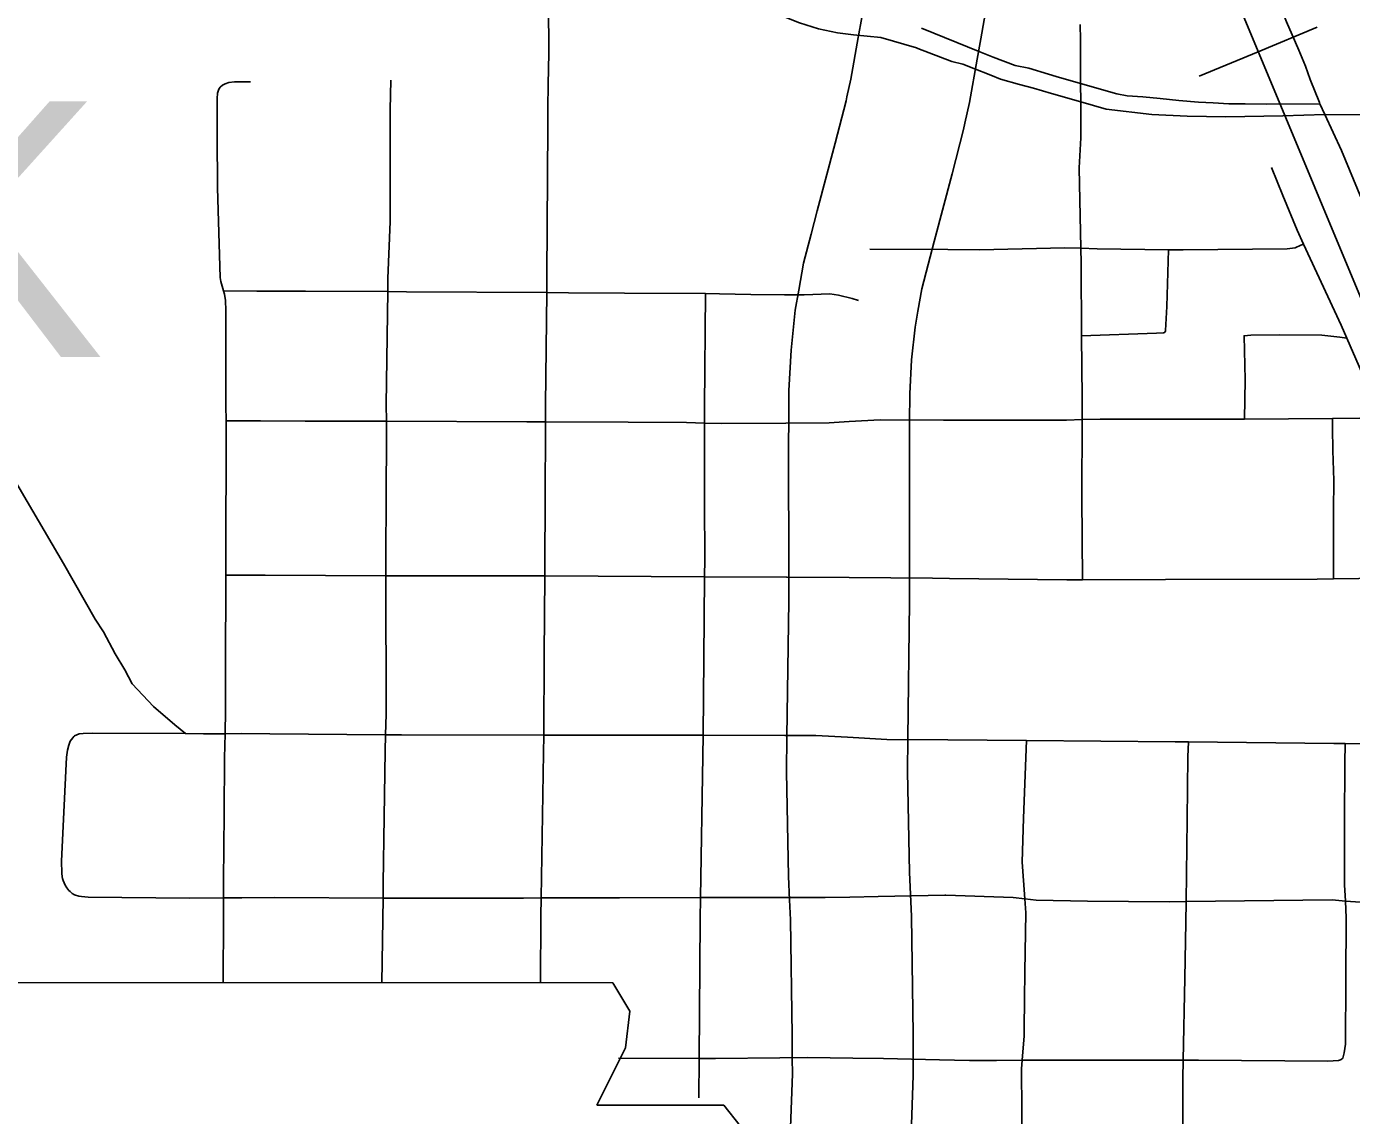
# Model space of a CAD drawing. Extents: x -19 to 366, y -4 to 359.
# Drawn here: x 154.466 to 154.984, y 193.246 to 193.673 of the extents above; entities that cross this region are included whole.
import ezdxf

# ---------------------------------------------------------------- set-up
doc = ezdxf.new("R2010")
doc.units = 0
for name, color, linetype in [('Level 10', 7, 'Continuous'), ('Level 21', 7, 'Continuous'), ('Level 33', 7, 'Continuous'), ('Level 40', 7, 'Continuous'), ('Level 6', 7, 'Continuous'), ('Level 60', 7, 'Continuous')]:
    doc.layers.add(name, color=color, linetype=linetype)

msp = doc.modelspace()

# ---------------------------------------------------------------- linework, layer by layer
at = {"layer": 'Level 10'}
for p, q in [((154.79266, 193.67628), (154.79123, 193.66839)), ((154.83782, 193.65994), (154.83927, 193.66795))]:
    msp.add_line(p, q, dxfattribs=at)
for points in [[(154.83927, 193.66795), (154.84058, 193.67527), (154.84177, 193.68054), (154.84306, 193.68841)], [(154.79123, 193.66839), (154.78831, 193.65215), (154.78682, 193.64523), (154.78646, 193.64367), (154.78224, 193.62699), (154.77519, 193.6006), (154.77282, 193.59145)], [(154.81864, 193.57954), (154.82098, 193.58854), (154.82807, 193.61509), (154.83246, 193.63245), (154.83302, 193.63483), (154.83477, 193.64298), (154.83782, 193.65994)], [(154.77282, 193.59145), (154.76986, 193.58012), (154.768, 193.56954)], [(154.81462, 193.56131), (154.81616, 193.57001), (154.81864, 193.57954)], [(154.768, 193.56954), (154.7666, 193.56171), (154.76496, 193.54601), (154.76407, 193.53028), (154.76403, 193.51815)], [(154.81138, 193.51801), (154.81141, 193.52887), (154.81217, 193.54222), (154.81351, 193.55508), (154.81462, 193.56131)], [(154.76403, 193.51815), (154.76399, 193.50931), (154.76403, 193.45698)], [(154.81138, 193.45703), (154.81134, 193.50921), (154.81138, 193.51801)], [(154.76403, 193.45698), (154.76403, 193.4477), (154.76333, 193.39481)], [(154.81067, 193.39418), (154.81138, 193.44738), (154.81138, 193.45703)], [(154.76333, 193.39481), (154.76313, 193.38097), (154.76395, 193.34001), (154.76437, 193.33085)], [(154.81167, 193.33303), (154.81127, 193.34157), (154.81049, 193.38111), (154.81067, 193.39418)], [(154.81277, 193.26897), (154.81273, 193.27827), (154.81205, 193.32438), (154.81167, 193.33303)], [(154.76437, 193.33085), (154.76472, 193.32298), (154.76539, 193.27782), (154.76542, 193.26878)], [(154.76542, 193.26878), (154.76545, 193.26272), (154.76474, 193.24173), (154.76302, 193.22046), (154.76162, 193.20995)], [(154.80855, 193.20366), (154.81012, 193.21541), (154.81203, 193.23902), (154.8128, 193.26203), (154.81277, 193.26897)]]:
    msp.add_lwpolyline(points, dxfattribs=at)
at = {"layer": 'Level 21'}
for p, q in [((154.70175, 193.28728), (154.69511, 193.29835)), ((154.70015, 193.27286), (154.70175, 193.28728)), ((154.68894, 193.25043), (154.70015, 193.27286)), ((154.7386, 193.25043), (154.68894, 193.25043)), ((154.74501, 193.24242), (154.7386, 193.25043))]:
    msp.add_line(p, q, dxfattribs=at)
msp.add_lwpolyline([(154.40697, 193.29849), (154.69511, 193.29835)], dxfattribs=at)
at = {"layer": 'Level 33'}
for points in [[(154.97206, 193.64245), (154.97183, 193.64292), (154.96822, 193.65202), (154.96638, 193.65721), (154.96383, 193.66341), (154.96116, 193.66941), (154.95902, 193.67456), (154.95667, 193.68031), (154.94895, 193.69824), (154.94484, 193.70816), (154.94168, 193.71575), (154.93865, 193.72284), (154.9316, 193.73929)], [(154.66984, 193.64998), (154.67002, 193.66224), (154.67002, 193.66941), (154.66985, 193.67959), (154.66965, 193.691), (154.66969, 193.69613), (154.66995, 193.70242), (154.67119, 193.70928), (154.67146, 193.71141), (154.67212, 193.71467), (154.67266, 193.71653), (154.67445, 193.72148)], [(154.81453, 193.66416), (154.81412, 193.66432), (154.80016, 193.66843), (154.78945, 193.66945), (154.78308, 193.67028), (154.77572, 193.67184), (154.7683, 193.67414), (154.76325, 193.67616), (154.75378, 193.68054), (154.75213, 193.68137), (154.74885, 193.68325)], [(154.87834, 193.65044), (154.86876, 193.65318), (154.86582, 193.65408), (154.85803, 193.65639), (154.85274, 193.65752), (154.84412, 193.66068), (154.83889, 193.66278), (154.81597, 193.67212)], [(154.87817, 193.67353), (154.87825, 193.66751), (154.87828, 193.66336), (154.87827, 193.6597), (154.87829, 193.65768), (154.87834, 193.65044)], [(154.87839, 193.64323), (154.8669, 193.64648), (154.85992, 193.64863), (154.85436, 193.64998), (154.84702, 193.65216), (154.84314, 193.65366), (154.83655, 193.65623), (154.83226, 193.65796), (154.82794, 193.65905), (154.81453, 193.66416)], [(154.54271, 193.56923), (154.54244, 193.57014), (154.54158, 193.57294), (154.54139, 193.57451), (154.54027, 193.60958), (154.54022, 193.63), (154.54015, 193.63712), (154.5402, 193.64102), (154.54019, 193.64458), (154.54039, 193.64666), (154.54079, 193.64818), (154.54132, 193.64896), (154.54226, 193.64982), (154.54334, 193.65026), (154.54481, 193.65076), (154.54694, 193.65107), (154.55324, 193.6511)], [(154.60816, 193.65172), (154.60799, 193.64008), (154.60797, 193.63203), (154.6079, 193.59633), (154.60705, 193.57414), (154.60699, 193.56893)], [(154.66929, 193.56854), (154.66936, 193.57495), (154.66971, 193.63388), (154.66973, 193.64083), (154.66984, 193.64998)], [(154.87839, 193.64323), (154.87834, 193.65044)], [(154.97206, 193.64245), (154.95098, 193.64231), (154.94281, 193.6424), (154.93632, 193.6425), (154.9302, 193.64278), (154.92453, 193.64311), (154.91676, 193.64376), (154.90954, 193.6446), (154.90265, 193.64521), (154.89653, 193.64564), (154.89246, 193.64641), (154.87834, 193.65044)], [(154.8784, 193.58589), (154.87774, 193.61739), (154.87839, 193.62909), (154.87841, 193.64012), (154.87839, 193.64323)], [(154.97398, 193.63829), (154.95756, 193.63769), (154.93522, 193.63737), (154.92005, 193.6376), (154.90627, 193.63822), (154.88835, 193.64042), (154.87839, 193.64323)], [(154.97398, 193.63829), (154.97206, 193.64245)], [(154.99454, 193.59007), (154.98049, 193.62421), (154.97398, 193.63829)], [(154.97398, 193.63829), (155.0364, 193.63781), (155.11739, 193.63736), (155.15689, 193.63738), (155.16559, 193.63714)], [(154.9656, 193.58754), (154.96309, 193.59296), (154.95757, 193.60661), (154.95303, 193.61752)], [(154.9656, 193.58754), (154.96452, 193.58707), (154.9624, 193.58612), (154.95929, 193.58566), (154.91849, 193.58527), (154.9128, 193.58535)], [(154.98262, 193.55074), (154.9804, 193.55587), (154.9656, 193.58754)], [(154.82631, 193.58538), (154.79573, 193.5855)], [(154.8784, 193.58589), (154.87214, 193.58606), (154.83877, 193.58534), (154.82631, 193.58538)], [(154.8784, 193.58589), (154.87853, 193.58005), (154.87867, 193.55159)], [(154.9128, 193.58535), (154.88487, 193.58572), (154.8784, 193.58589)], [(154.9128, 193.58535), (154.91205, 193.5631), (154.91164, 193.55374), (154.91158, 193.55342), (154.91131, 193.55306), (154.91103, 193.55286), (154.91063, 193.55276), (154.90803, 193.55263), (154.87867, 193.55159)], [(154.54366, 193.51832), (154.54364, 193.52442), (154.54365, 193.56155), (154.54346, 193.5655), (154.54308, 193.56794), (154.54271, 193.56923)], [(154.5748, 193.56917), (154.55569, 193.56916), (154.54271, 193.56923)], [(154.5748, 193.56917), (154.60699, 193.56893)], [(154.60645, 193.51817), (154.60644, 193.52481), (154.60699, 193.56893)], [(154.66929, 193.56854), (154.61438, 193.56888), (154.60699, 193.56893)], [(154.66874, 193.518), (154.66878, 193.52465), (154.66929, 193.56854)], [(154.69978, 193.56835), (154.67784, 193.56849), (154.66929, 193.56854)], [(154.73143, 193.56815), (154.69978, 193.56835)], [(154.73107, 193.5175), (154.73107, 193.52386), (154.73143, 193.56815)], [(154.76232, 193.56774), (154.7492, 193.56775), (154.7369, 193.56812), (154.73143, 193.56815)], [(154.79131, 193.56542), (154.78889, 193.56626), (154.78355, 193.56749), (154.78012, 193.56803), (154.77014, 193.56773), (154.76232, 193.56774)], [(154.87896, 193.51885), (154.87899, 193.52733), (154.87867, 193.55159)], [(154.94254, 193.51906), (154.94275, 193.53437), (154.94235, 193.55166), (154.94504, 193.55186), (154.95624, 193.55208), (154.97285, 193.55187), (154.97636, 193.55151), (154.97988, 193.55113), (154.98262, 193.55074)], [(154.9967, 193.51923), (154.99223, 193.52851), (154.98262, 193.55074)], [(154.91135, 193.51904), (154.88594, 193.51905), (154.87896, 193.51885)], [(154.94254, 193.51906), (154.93715, 193.51902), (154.91135, 193.51904)], [(154.977, 193.51933), (154.94254, 193.51906)], [(154.9967, 193.51923), (154.99525, 193.51945), (154.9877, 193.51942), (154.977, 193.51933)], [(154.97743, 193.45645), (154.97735, 193.46061), (154.97734, 193.48328), (154.97751, 193.495), (154.97716, 193.5068), (154.97701, 193.5156), (154.977, 193.51933)], [(154.54355, 193.45792), (154.54353, 193.46715), (154.54366, 193.51118), (154.54366, 193.51832)], [(154.57471, 193.51825), (154.55721, 193.51834), (154.54366, 193.51832)], [(154.60645, 193.51817), (154.57471, 193.51825)], [(154.60634, 193.48875), (154.60645, 193.51264), (154.60645, 193.51817)], [(154.66874, 193.518), (154.66142, 193.51803), (154.60645, 193.51817)], [(154.66862, 193.48642), (154.66874, 193.518)], [(154.7011, 193.51786), (154.66874, 193.518)], [(154.73107, 193.5175), (154.72403, 193.51776), (154.7011, 193.51786)], [(154.7311, 193.48641), (154.73107, 193.5175)], [(154.76293, 193.51747), (154.73761, 193.51726), (154.73107, 193.5175)], [(154.7877, 193.51808), (154.77986, 193.5176), (154.76293, 193.51747)], [(154.82459, 193.51866), (154.7999, 193.51881), (154.7877, 193.51808)], [(154.87896, 193.51885), (154.87278, 193.51867), (154.83103, 193.51862), (154.82459, 193.51866)], [(154.87906, 193.45616), (154.87882, 193.48862), (154.87896, 193.51885)], [(154.45121, 193.51231), (154.45212, 193.51036), (154.45822, 193.49968), (154.48006, 193.46251), (154.49241, 193.44073), (154.49566, 193.43575), (154.5003, 193.42714), (154.50399, 193.42091), (154.50695, 193.41537), (154.51104, 193.41097), (154.51527, 193.40659), (154.52365, 193.39936), (154.52786, 193.39591)], [(154.60622, 193.45774), (154.60619, 193.46498), (154.60634, 193.48875)], [(154.66849, 193.45765), (154.66851, 193.46329), (154.66862, 193.48642)], [(154.73107, 193.45734), (154.73113, 193.46418), (154.7311, 193.48641)], [(154.54351, 193.42675), (154.54357, 193.45247), (154.54355, 193.45792)], [(154.60622, 193.45774), (154.55901, 193.45792), (154.54355, 193.45792)], [(154.60614, 193.3955), (154.60638, 193.40347), (154.60622, 193.45774)], [(154.66849, 193.45765), (154.66138, 193.45768), (154.60622, 193.45774)], [(154.66849, 193.45765), (154.66828, 193.42669)], [(154.73107, 193.45734), (154.66849, 193.45765)], [(154.73077, 193.42534), (154.73107, 193.45734)], [(154.76319, 193.45718), (154.73107, 193.45734)], [(154.78771, 193.457), (154.76343, 193.45718), (154.76319, 193.45718)], [(154.82696, 193.45669), (154.82033, 193.45676), (154.78771, 193.457)], [(154.87906, 193.45616), (154.87297, 193.45615), (154.82696, 193.45669)], [(155.02394, 193.45823), (155.02158, 193.45786), (155.01903, 193.4577), (154.99715, 193.45682), (154.97743, 193.45645)], [(154.91153, 193.45622), (154.87906, 193.45616)], [(154.97743, 193.45645), (154.97099, 193.45633), (154.91153, 193.45622)], [(154.5433, 193.39589), (154.54345, 193.40504), (154.54351, 193.42675)], [(154.66808, 193.39536), (154.66828, 193.42669)], [(154.73049, 193.39527), (154.73077, 193.42534)], [(154.48018, 193.36511), (154.48124, 193.38667), (154.48161, 193.38938), (154.48207, 193.39137), (154.48261, 193.39294), (154.48362, 193.39426), (154.48407, 193.39482)], [(154.52786, 193.39591), (154.49124, 193.39607), (154.48778, 193.39593), (154.48622, 193.3958), (154.48428, 193.39505), (154.48407, 193.39482)], [(154.5433, 193.39589), (154.53489, 193.39588), (154.52786, 193.39591)], [(154.54293, 193.36453), (154.54313, 193.38638), (154.5433, 193.39589)], [(154.60614, 193.3955), (154.56087, 193.39583), (154.54976, 193.3959), (154.5433, 193.39589)], [(154.60559, 193.36328), (154.60593, 193.38907), (154.60614, 193.3955)], [(154.66808, 193.39536), (154.61235, 193.39544), (154.60614, 193.3955)], [(154.66712, 193.33158), (154.66803, 193.38827), (154.66808, 193.39536)], [(154.69856, 193.39532), (154.67689, 193.39535), (154.66808, 193.39536)], [(154.73049, 193.39527), (154.69856, 193.39532)], [(154.72945, 193.3317), (154.7304, 193.38703), (154.73049, 193.39527)], [(154.76253, 193.39522), (154.73049, 193.39527)], [(154.787, 193.3945), (154.77464, 193.3952), (154.76253, 193.39522)], [(154.8263, 193.39343), (154.80242, 193.39362), (154.787, 193.3945)], [(154.85709, 193.39318), (154.8263, 193.39343)], [(154.85601, 193.36285), (154.85709, 193.39318)], [(154.92053, 193.39266), (154.91535, 193.39271), (154.85709, 193.39318)], [(154.92004, 193.36235), (154.92031, 193.38678), (154.92053, 193.39266)], [(154.98199, 193.39207), (154.97749, 193.39208), (154.92053, 193.39266)], [(154.98172, 193.36137), (154.98175, 193.3843), (154.98199, 193.39207)], [(155.04162, 193.39214), (155.03703, 193.39213), (155.03467, 193.39187), (154.98199, 193.39207)], [(154.48213, 193.33452), (154.48132, 193.33555), (154.4807, 193.33656), (154.48025, 193.33749), (154.47984, 193.33848), (154.4796, 193.3392), (154.47949, 193.33984), (154.47937, 193.34131), (154.47923, 193.34599), (154.48018, 193.36511)], [(154.54271, 193.33161), (154.54272, 193.33839), (154.54293, 193.36453)], [(154.60517, 193.33144), (154.60526, 193.33725), (154.60559, 193.36328)], [(154.85646, 193.33123), (154.85539, 193.34557), (154.85601, 193.36285)], [(154.91968, 193.33014), (154.92004, 193.36235)], [(154.98203, 193.33037), (154.98168, 193.33673), (154.98172, 193.36137)], [(154.54271, 193.33161), (154.5294, 193.33152), (154.48967, 193.33194), (154.48706, 193.33216), (154.48597, 193.33229), (154.48437, 193.33275), (154.48347, 193.33334), (154.48257, 193.33416), (154.48213, 193.33452)], [(154.82553, 193.33268), (154.82518, 193.33269), (154.799, 193.33214), (154.78802, 193.33194)], [(154.85646, 193.33123), (154.85189, 193.33182), (154.82553, 193.33268)], [(154.54255, 193.29843), (154.54269, 193.32429), (154.54271, 193.33161)], [(154.60517, 193.33144), (154.56279, 193.3317), (154.54984, 193.33166), (154.54271, 193.33161)], [(154.60473, 193.2984), (154.60517, 193.33144)], [(154.63536, 193.33151), (154.60517, 193.33144)], [(154.66712, 193.33158), (154.66011, 193.33156), (154.63536, 193.33151)], [(154.66678, 193.29837), (154.667, 193.32441), (154.66712, 193.33158)], [(154.69781, 193.33164), (154.66712, 193.33158)], [(154.72945, 193.3317), (154.69781, 193.33164)], [(154.72892, 193.2688), (154.72931, 193.32316), (154.72945, 193.3317)], [(154.76062, 193.33174), (154.73706, 193.33172), (154.72945, 193.3317)], [(154.78802, 193.33194), (154.77829, 193.33176), (154.76062, 193.33174)], [(154.8565, 193.29995), (154.85653, 193.30261), (154.85689, 193.3257), (154.85646, 193.33123)], [(154.91968, 193.33014), (154.91319, 193.33007), (154.881, 193.3303), (154.86098, 193.33066), (154.85646, 193.33123)], [(154.91916, 193.30017), (154.91959, 193.32203), (154.91968, 193.33014)], [(154.98203, 193.33037), (154.97688, 193.33079), (154.91968, 193.33014)], [(155.04131, 193.3305), (155.03651, 193.33021), (155.03347, 193.32986), (154.98987, 193.32974), (154.98203, 193.33037)], [(154.98224, 193.29962), (154.98239, 193.32386), (154.98203, 193.33037)], [(154.85641, 193.29474), (154.8565, 193.29995)], [(154.91855, 193.26803), (154.91916, 193.30017)], [(154.98073, 193.26862), (154.98103, 193.26886), (154.98161, 193.27093), (154.9821, 193.27429), (154.98224, 193.29962)], [(154.85546, 193.26805), (154.85617, 193.27759), (154.85641, 193.29474)], [(154.72892, 193.2688), (154.69732, 193.26882)], [(154.7288, 193.25339), (154.72892, 193.2688)], [(154.7606, 193.26905), (154.73541, 193.26879), (154.72892, 193.2688)], [(154.7891, 193.26887), (154.77142, 193.26916), (154.7606, 193.26905)], [(154.82301, 193.26816), (154.80113, 193.26868), (154.7891, 193.26887)], [(154.85546, 193.26805), (154.84535, 193.268), (154.83488, 193.26789), (154.82301, 193.26816)], [(154.85548, 193.20569), (154.85554, 193.21535), (154.8552, 193.26473), (154.85546, 193.26805)], [(154.91855, 193.26803), (154.86351, 193.2681), (154.85546, 193.26805)], [(154.91819, 193.20509), (154.91841, 193.26094), (154.91855, 193.26803)], [(154.98073, 193.26862), (154.98015, 193.26815), (154.97928, 193.26798), (154.97515, 193.26765), (154.92455, 193.26802), (154.91855, 193.26803)]]:
    msp.add_lwpolyline(points, dxfattribs=at)
at = {"layer": 'Level 40'}
for q in [(154.97097, 193.67246), (154.92482, 193.65323)]:
    msp.add_line((154.9479, 193.66284), q, dxfattribs=at)
for points in [[(154.78511, 194.0455), (154.79873, 194.01939), (154.82811, 193.94992), (154.91401, 193.74417), (154.99769, 193.54333), (155.01104, 193.51038), (155.11252, 193.27079), (155.16237, 193.1501), (155.1913, 193.08553), (155.2812, 192.87266), (155.34084, 192.73372), (155.35282, 192.70581)], [(154.91401, 193.74417), (154.99769, 193.54333), (155.01104, 193.51038), (155.11252, 193.27079), (155.16237, 193.1501), (155.1913, 193.08553), (155.2812, 192.87266), (155.34084, 192.73372), (155.35282, 192.70581)]]:
    msp.add_lwpolyline(points, dxfattribs=at)
at = {"layer": 'Level 60'}
for points in [[(156.50946, 189.3937), (156.44759, 191.65634), (156.2114, 200.27623), (155.97446, 208.89626), (155.73678, 217.51643), (155.49836, 226.13674), (155.2592, 234.75719), (155.01929, 243.37778), (154.77865, 251.9985), (154.53727, 260.61937), (154.29515, 269.24038), (154.0523, 277.86152), (153.80871, 286.48281), (153.56438, 295.10424), (153.31933, 303.72581), (153.07354, 312.34752), (152.82702, 320.96938), (152.57978, 329.59137), (152.3318, 338.21351), (152.0831, 346.83579)], [(0, 189.51617), (7.11214, 189.52059), (14.22427, 189.53386), (21.33637, 189.55597), (28.44845, 189.58693), (35.56048, 189.62672), (42.67245, 189.67537), (49.78436, 189.73285), (56.89619, 189.79918), (64.00793, 189.87436), (71.11958, 189.95838), (78.23111, 190.05124), (85.34253, 190.15294), (92.45381, 190.26349), (99.56495, 190.38288), (106.67593, 190.51112), (113.78675, 190.6482), (120.89739, 190.79412), (128.00785, 190.94888), (135.11811, 191.11248), (142.22816, 191.28493), (149.33799, 191.46621), (156.44759, 191.65634), (163.55694, 191.85531), (170.66605, 192.06312), (177.77489, 192.27977), (184.88345, 192.50526), (191.99173, 192.73959), (199.09971, 192.98276), (206.20739, 193.23477), (213.31474, 193.49561), (220.42177, 193.7653), (227.52845, 194.04382), (234.63479, 194.33118), (241.74076, 194.62738), (248.84635, 194.93241), (255.95157, 195.24628), (263.05638, 195.56898), (270.16079, 195.90052), (277.26478, 196.24089), (284.36834, 196.5901), (291.47147, 196.94814), (298.57414, 197.31501), (305.67635, 197.69072), (312.77809, 198.07525), (319.87934, 198.46862), (326.9801, 198.87082), (334.08035, 199.28185), (341.18009, 199.7017)]]:
    msp.add_spline(points, degree=3, dxfattribs=at)

# ---------------------------------------------------------------- texts
at = {"layer": 'Level 6'}
msp.add_text('LITTLE ROCK', height=0.1, dxfattribs=at).set_placement((153.63401, 193.54339))

doc.saveas('drawing.dxf')
